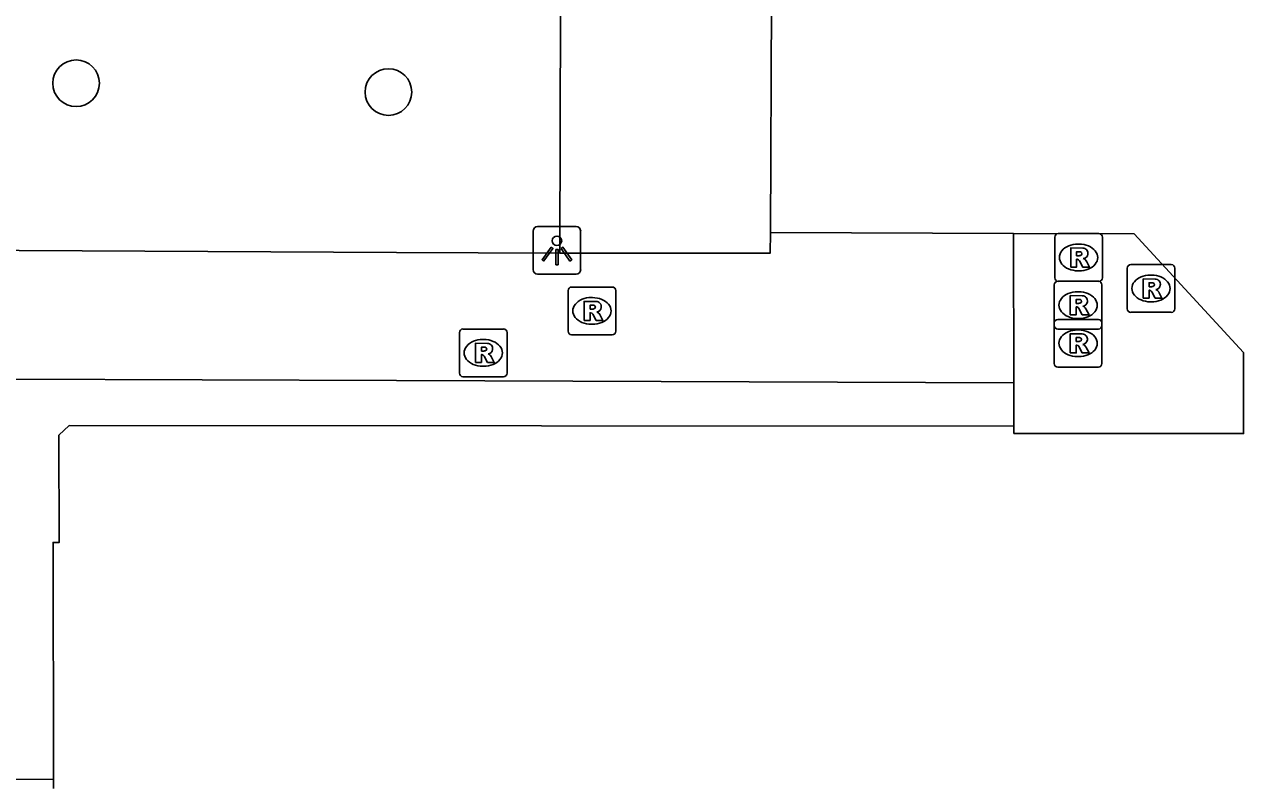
# Model space of a CAD drawing. Extents: x 161477 to 163040, y 383680 to 384868.
# Drawn here: x 162095.92 to 162121.5, y 384329.19 to 384345.18 of the extents above; entities that cross this region are included whole.
import ezdxf

# ---------------------------------------------------------------- set-up
doc = ezdxf.new("R2010")
doc.units = 0
for name, color, linetype in [('IMGEO_Boom', 7, 'Continuous'), ('IMGEO_Groenvoorziening', 7, 'Continuous'), ('IMGEO_Lichtpunt', 7, 'Continuous'), ('IMGEO_Muur', 7, 'Continuous'), ('IMGEO_Pand', 7, 'Continuous'), ('IMGEO_Rioolput', 7, 'Continuous'), ('IMGEO_Voetpad_open', 7, 'Continuous')]:
    doc.layers.add(name, color=color, linetype=linetype)

msp = doc.modelspace()

# ---------------------------------------------------------------- linework, layer by layer
at = {"layer": 'IMGEO_Boom'}
for centre in [(162097.007, 384343.944), (162103.56, 384343.76)]:
    msp.add_circle(centre, 0.489, dxfattribs=at)
at = {"layer": 'IMGEO_Groenvoorziening'}
msp.add_lwpolyline([(162116.681, 384337.659), (162116.682, 384336.75)], dxfattribs=at)
at = {"layer": 'IMGEO_Lichtpunt'}
for p, q in [((162106.597, 384340.843), (162106.597, 384340.036)), ((162106.597, 384340.843), (162106.597, 384340.036)), ((162107.499, 384340.938), (162106.691, 384340.938)), ((162107.499, 384340.938), (162106.691, 384340.938)), ((162107.593, 384340.036), (162107.593, 384340.843)), ((162107.593, 384340.036), (162107.593, 384340.843)), ((162106.691, 384339.942), (162107.499, 384339.942)), ((162106.691, 384339.942), (162107.499, 384339.942))]:
    msp.add_line(p, q, dxfattribs=at)
for points in [[(162106.971, 384340.507), (162107.01, 384340.479), (162106.822, 384340.217), (162106.784, 384340.244), (162106.971, 384340.507)], [(162107.073, 384340.459), (162107.12, 384340.459), (162107.12, 384340.137), (162107.073, 384340.137), (162107.073, 384340.459)], [(162107.183, 384340.479), (162107.221, 384340.506), (162107.408, 384340.244), (162107.369, 384340.216), (162107.183, 384340.479)]]:
    msp.add_lwpolyline(points, dxfattribs=at)
msp.add_circle((162107.096, 384340.641), 0.0994, dxfattribs=at)
for centre, start, end in [((162106.691, 384340.843), 90, 180), ((162106.691, 384340.843), 90, 180), ((162107.499, 384340.843), 0, 90), ((162107.499, 384340.843), 0, 90), ((162106.691, 384340.036), 180, 270), ((162106.691, 384340.036), 180, 270), ((162107.499, 384340.036), 270, 0), ((162107.499, 384340.036), 270, 360)]:
    msp.add_arc(centre, 0.0946, start, end, dxfattribs=at)
at = {"layer": 'IMGEO_Muur'}
msp.add_lwpolyline([(162096.53, 384329.351), (162090.705, 384329.339), (162088.397, 384329.356)], dxfattribs=at)
at = {"layer": 'IMGEO_Pand'}
for points in [[(162111.596, 384345.665), (162111.577, 384340.814)], [(162111.577, 384340.814), (162116.677, 384340.794)], [(162116.677, 384340.794), (162119.207, 384340.784), (162121.503, 384338.296), (162121.502, 384336.596), (162116.682, 384336.6), (162116.682, 384336.75)], [(162116.682, 384336.75), (162096.859, 384336.765), (162096.647, 384336.563), (162096.655, 384334.315), (162096.525, 384334.315), (162096.53, 384329.351)], [(162096.53, 384329.351), (162096.53, 384329.151)]]:
    msp.add_lwpolyline(points, dxfattribs=at)
at = {"layer": 'IMGEO_Rioolput'}
for p, q in [((162117.539, 384339.864), (162117.539, 384340.716)), ((162117.614, 384340.79), (162118.466, 384340.79)), ((162118.54, 384340.716), (162118.54, 384339.864)), ((162118.027, 384340.57), (162118.052, 384340.57)), ((162118.05, 384340.01), (162118.025, 384340.01)), ((162119.059, 384339.214), (162119.059, 384340.066)), ((162119.134, 384340.14), (162119.986, 384340.14)), ((162120.06, 384340.066), (162120.06, 384339.214)), ((162117.529, 384338.864), (162117.529, 384339.716)), ((162117.604, 384339.79), (162118.456, 384339.79)), ((162118.466, 384339.79), (162117.614, 384339.79)), ((162118.53, 384339.716), (162118.53, 384338.864)), ((162119.547, 384339.92), (162119.572, 384339.92)), ((162107.329, 384338.744), (162107.329, 384339.596)), ((162107.404, 384339.67), (162108.256, 384339.67)), ((162107.817, 384339.45), (162107.842, 384339.45)), ((162108.33, 384339.596), (162108.33, 384338.744)), ((162118.017, 384339.57), (162118.042, 384339.57)), ((162119.57, 384339.36), (162119.545, 384339.36)), ((162117.604, 384338.99), (162118.456, 384338.99)), ((162118.04, 384339.01), (162118.015, 384339.01)), ((162119.986, 384339.14), (162119.134, 384339.14)), ((162105.049, 384337.864), (162105.049, 384338.716)), ((162105.124, 384338.79), (162105.976, 384338.79)), ((162106.05, 384338.716), (162106.05, 384337.864)), ((162108.256, 384338.67), (162107.404, 384338.67)), ((162107.84, 384338.89), (162107.815, 384338.89)), ((162117.529, 384338.064), (162117.529, 384338.916)), ((162118.456, 384338.79), (162117.604, 384338.79)), ((162118.017, 384338.77), (162118.042, 384338.77)), ((162118.53, 384338.916), (162118.53, 384338.064)), ((162105.537, 384338.57), (162105.562, 384338.57)), ((162118.04, 384338.21), (162118.015, 384338.21)), ((162105.56, 384338.01), (162105.535, 384338.01)), ((162118.456, 384337.99), (162117.604, 384337.99)), ((162105.976, 384337.79), (162105.124, 384337.79))]:
    msp.add_line(p, q, dxfattribs=at)
for points in [[(162117.539, 384339.864), (162117.539, 384340.716)], [(162117.614, 384340.79), (162118.466, 384340.79)], [(162118.54, 384340.716), (162118.54, 384339.864)], [(162118.128, 384340.488), (162117.876, 384340.49), (162117.876, 384340.09)], [(162117.876, 384340.09), (162118, 384340.09), (162118, 384340.252), (162118.011, 384340.252)], [(162118.054, 384340.409), (162118, 384340.409), (162118, 384340.328)], [(162118, 384340.328), (162118.052, 384340.328)], [(162118.058, 384340.223), (162118.129, 384340.09), (162118.269, 384340.09), (162118.204, 384340.216)], [(162119.059, 384339.214), (162119.059, 384340.066)], [(162119.134, 384340.14), (162119.986, 384340.14)], [(162120.06, 384340.066), (162120.06, 384339.214)], [(162117.529, 384338.864), (162117.529, 384339.716)], [(162117.604, 384339.79), (162118.456, 384339.79)], [(162118.466, 384339.79), (162117.614, 384339.79)], [(162118.53, 384339.716), (162118.53, 384338.864)], [(162119.648, 384339.838), (162119.396, 384339.84), (162119.396, 384339.44)], [(162119.574, 384339.759), (162119.52, 384339.759), (162119.52, 384339.678)], [(162107.329, 384338.744), (162107.329, 384339.596)], [(162107.404, 384339.67), (162108.256, 384339.67)], [(162108.33, 384339.596), (162108.33, 384338.744)], [(162118.118, 384339.488), (162117.866, 384339.49), (162117.866, 384339.09)], [(162119.396, 384339.44), (162119.52, 384339.44), (162119.52, 384339.602), (162119.531, 384339.602)], [(162119.52, 384339.678), (162119.572, 384339.678)], [(162119.578, 384339.573), (162119.649, 384339.44), (162119.789, 384339.44), (162119.724, 384339.566)], [(162107.918, 384339.368), (162107.666, 384339.37), (162107.666, 384338.97)], [(162107.844, 384339.289), (162107.79, 384339.289), (162107.79, 384339.208)], [(162107.79, 384339.208), (162107.842, 384339.208)], [(162117.866, 384339.09), (162117.99, 384339.09), (162117.99, 384339.252), (162118.001, 384339.252)], [(162118.044, 384339.409), (162117.99, 384339.409), (162117.99, 384339.328)], [(162117.99, 384339.328), (162118.042, 384339.328)], [(162118.048, 384339.223), (162118.119, 384339.09), (162118.259, 384339.09), (162118.194, 384339.216)], [(162107.666, 384338.97), (162107.79, 384338.97), (162107.79, 384339.132), (162107.801, 384339.132)], [(162107.848, 384339.103), (162107.919, 384338.97), (162108.059, 384338.97), (162107.994, 384339.096)], [(162117.604, 384338.99), (162118.456, 384338.99)], [(162119.986, 384339.14), (162119.134, 384339.14)], [(162105.049, 384337.864), (162105.049, 384338.716)], [(162105.124, 384338.79), (162105.976, 384338.79)], [(162106.05, 384338.716), (162106.05, 384337.864)], [(162108.256, 384338.67), (162107.404, 384338.67)], [(162117.529, 384338.064), (162117.529, 384338.916)], [(162118.456, 384338.79), (162117.604, 384338.79)], [(162118.118, 384338.688), (162117.866, 384338.69), (162117.866, 384338.29)], [(162118.53, 384338.916), (162118.53, 384338.064)], [(162105.638, 384338.488), (162105.386, 384338.49), (162105.386, 384338.09)], [(162105.564, 384338.409), (162105.51, 384338.409), (162105.51, 384338.328)], [(162117.866, 384338.29), (162117.99, 384338.29), (162117.99, 384338.452), (162118.001, 384338.452)], [(162118.044, 384338.609), (162117.99, 384338.609), (162117.99, 384338.528)], [(162117.99, 384338.528), (162118.042, 384338.528)], [(162118.048, 384338.423), (162118.119, 384338.29), (162118.259, 384338.29), (162118.194, 384338.416)], [(162105.386, 384338.09), (162105.51, 384338.09), (162105.51, 384338.252), (162105.521, 384338.252)], [(162105.51, 384338.328), (162105.562, 384338.328)], [(162105.568, 384338.223), (162105.639, 384338.09), (162105.779, 384338.09), (162105.714, 384338.216)], [(162118.456, 384337.99), (162117.604, 384337.99)], [(162105.976, 384337.79), (162105.124, 384337.79)]]:
    msp.add_lwpolyline(points, dxfattribs=at)
for centre, radius, start, end in [((162117.616, 384340.714), 0.0765, 91.552, 178.448), ((162117.616, 384340.714), 0.0765, 91.552, 178.448), ((162118.464, 384340.714), 0.0765, 1.552, 88.448), ((162118.464, 384340.714), 0.0765, 1.552, 88.448), ((162118.127, 384340.378), 0.109, 350.3612, 89.416), ((162118.01, 384340.199), 0.0533, 26.0293, 88.6989), ((162118.036, 384340.517), 0.19, 274.7715, 282.9687), ((162118.06, 384340.313), 0.0964, 77.0061, 93.1865), ((162118.074, 384340.37), 0.0378, 276.6634, 79.6772), ((162118.125, 384340.378), 0.112, 277.5842, 350.9817), ((162118.109, 384340.163), 0.108, 29.5134, 73.7905), ((162119.136, 384340.064), 0.0765, 91.552, 178.448), ((162119.136, 384340.064), 0.0765, 91.552, 178.448), ((162119.984, 384340.064), 0.0765, 1.552, 88.448), ((162119.984, 384340.064), 0.0765, 1.552, 88.448), ((162117.606, 384339.714), 0.0765, 91.552, 178.448), ((162117.606, 384339.714), 0.0765, 91.552, 178.448), ((162117.616, 384339.866), 0.0765, 181.552, 268.448), ((162117.616, 384339.866), 0.0765, 181.552, 268.448), ((162118.454, 384339.714), 0.0765, 1.552, 88.448), ((162118.454, 384339.714), 0.0765, 1.552, 88.448), ((162118.464, 384339.866), 0.0765, 271.552, 358.448), ((162118.464, 384339.866), 0.0765, 271.552, 358.448), ((162119.58, 384339.663), 0.0964, 77.0061, 93.1865), ((162119.594, 384339.72), 0.0378, 276.6634, 79.6772), ((162119.647, 384339.728), 0.109, 350.3612, 89.416), ((162119.645, 384339.728), 0.112, 277.5842, 350.9817), ((162107.406, 384339.594), 0.0765, 91.552, 178.448), ((162107.406, 384339.594), 0.0765, 91.552, 178.448), ((162108.254, 384339.594), 0.0765, 1.552, 88.448), ((162108.254, 384339.594), 0.0765, 1.552, 88.448), ((162118.117, 384339.378), 0.109, 350.3612, 89.416), ((162119.53, 384339.549), 0.0533, 26.0293, 88.6989), ((162119.556, 384339.867), 0.19, 274.7715, 282.9687), ((162119.629, 384339.513), 0.108, 29.5134, 73.7905), ((162107.826, 384339.397), 0.19, 274.7715, 282.9687), ((162107.85, 384339.193), 0.0964, 77.0061, 93.1865), ((162107.864, 384339.25), 0.0378, 276.6634, 79.6772), ((162107.917, 384339.258), 0.109, 350.3612, 89.416), ((162107.915, 384339.258), 0.112, 277.5842, 350.9817), ((162118, 384339.199), 0.0533, 26.0293, 88.6989), ((162118.026, 384339.517), 0.19, 274.7715, 282.9687), ((162118.05, 384339.313), 0.0964, 77.0061, 93.1865), ((162118.064, 384339.37), 0.0378, 276.6634, 79.6772), ((162118.115, 384339.378), 0.112, 277.5842, 350.9817), ((162118.099, 384339.163), 0.108, 29.5134, 73.7905), ((162119.136, 384339.216), 0.0765, 181.552, 268.448), ((162119.136, 384339.216), 0.0765, 181.552, 268.448), ((162119.984, 384339.216), 0.0765, 271.552, 358.448), ((162119.984, 384339.216), 0.0765, 271.552, 358.448), ((162107.8, 384339.079), 0.0533, 26.0293, 88.6989), ((162107.899, 384339.043), 0.108, 29.5134, 73.7905), ((162117.606, 384338.914), 0.0765, 91.552, 178.448), ((162117.606, 384338.914), 0.0765, 91.552, 178.448), ((162118.454, 384338.914), 0.0765, 1.552, 88.448), ((162118.454, 384338.914), 0.0765, 1.552, 88.448), ((162105.126, 384338.714), 0.0765, 91.552, 178.448), ((162105.126, 384338.714), 0.0765, 91.552, 178.448), ((162105.974, 384338.714), 0.0765, 1.552, 88.448), ((162105.974, 384338.714), 0.0765, 1.552, 88.448), ((162107.406, 384338.746), 0.0765, 181.552, 268.448), ((162107.406, 384338.746), 0.0765, 181.552, 268.448), ((162108.254, 384338.746), 0.0765, 271.552, 358.448), ((162108.254, 384338.746), 0.0765, 271.552, 358.448), ((162117.606, 384338.866), 0.0765, 181.552, 268.448), ((162117.606, 384338.866), 0.0765, 181.552, 268.448), ((162118.117, 384338.578), 0.109, 350.3612, 89.416), ((162118.454, 384338.866), 0.0765, 271.552, 358.448), ((162118.454, 384338.866), 0.0765, 271.552, 358.448), ((162105.57, 384338.313), 0.0964, 77.0061, 93.1865), ((162105.584, 384338.37), 0.0378, 276.6634, 79.6772), ((162105.637, 384338.378), 0.109, 350.3612, 89.416), ((162118, 384338.399), 0.0533, 26.0293, 88.6989), ((162118.026, 384338.717), 0.19, 274.7715, 282.9687), ((162118.05, 384338.513), 0.0964, 77.0061, 93.1865), ((162118.064, 384338.57), 0.0378, 276.6634, 79.6772), ((162118.115, 384338.578), 0.112, 277.5842, 350.9817), ((162118.099, 384338.363), 0.108, 29.5134, 73.7905), ((162105.52, 384338.199), 0.0533, 26.0293, 88.6989), ((162105.546, 384338.517), 0.19, 274.7715, 282.9687), ((162105.635, 384338.378), 0.112, 277.5842, 350.9817), ((162105.619, 384338.163), 0.108, 29.5134, 73.7905), ((162117.606, 384338.066), 0.0765, 181.552, 268.448), ((162117.606, 384338.066), 0.0765, 181.552, 268.448), ((162118.454, 384338.066), 0.0765, 271.552, 358.448), ((162118.454, 384338.066), 0.0765, 271.552, 358.448), ((162105.126, 384337.866), 0.0765, 181.552, 268.448), ((162105.126, 384337.866), 0.0765, 181.552, 268.448), ((162105.974, 384337.866), 0.0765, 271.552, 358.448), ((162105.974, 384337.866), 0.0765, 271.552, 358.448)]:
    msp.add_arc(centre, radius, start, end, dxfattribs=at)
for centre, major_axis, ratio, start_param, end_param in [((162118.026, 384340.29), (-0.387, 0.002), 0.722429, 4.712389, 7.853982), ((162118.051, 384340.29), (-0.39, 0.002), 0.717154, 1.570796, 4.712389), ((162119.546, 384339.64), (-0.387, 0.002), 0.722429, 4.712389, 7.853982), ((162119.571, 384339.64), (-0.39, 0.002), 0.717154, 1.570796, 4.712389), ((162107.816, 384339.17), (-0.387, 0.002), 0.722429, 4.712389, 7.853982), ((162107.841, 384339.17), (-0.39, 0.002), 0.717154, 1.570796, 4.712389), ((162118.016, 384339.29), (-0.387, 0.002), 0.722429, 4.712389, 7.853982), ((162118.041, 384339.29), (-0.39, 0.002), 0.717154, 1.570796, 4.712389), ((162118.016, 384338.49), (-0.387, 0.002), 0.722429, 4.712389, 7.853982), ((162118.041, 384338.49), (-0.39, 0.002), 0.717154, 1.570796, 4.712389), ((162105.536, 384338.29), (-0.387, 0.002), 0.722429, 4.712389, 7.853982), ((162105.561, 384338.29), (-0.39, 0.002), 0.717154, 1.570796, 4.712389)]:
    msp.add_ellipse(centre, major_axis=major_axis, ratio=ratio, start_param=start_param, end_param=end_param, dxfattribs=at)
at = {"layer": 'IMGEO_Voetpad_open'}
for points in [[(162107.223, 384369.267), (162107.21, 384359.022), (162107.194, 384353.343), (162107.158, 384340.381)], [(162107.158, 384340.381), (162111.57, 384340.381), (162111.577, 384340.814)], [(162116.681, 384337.659), (162116.677, 384340.794)], [(162085.589, 384340.566), (162095.814, 384340.434), (162103.726, 384340.397), (162107.158, 384340.381)], [(162088.438, 384337.813), (162095.569, 384337.778), (162095.575, 384337.737), (162103.726, 384337.707), (162116.681, 384337.659)]]:
    msp.add_lwpolyline(points, dxfattribs=at)

doc.saveas('drawing.dxf')
